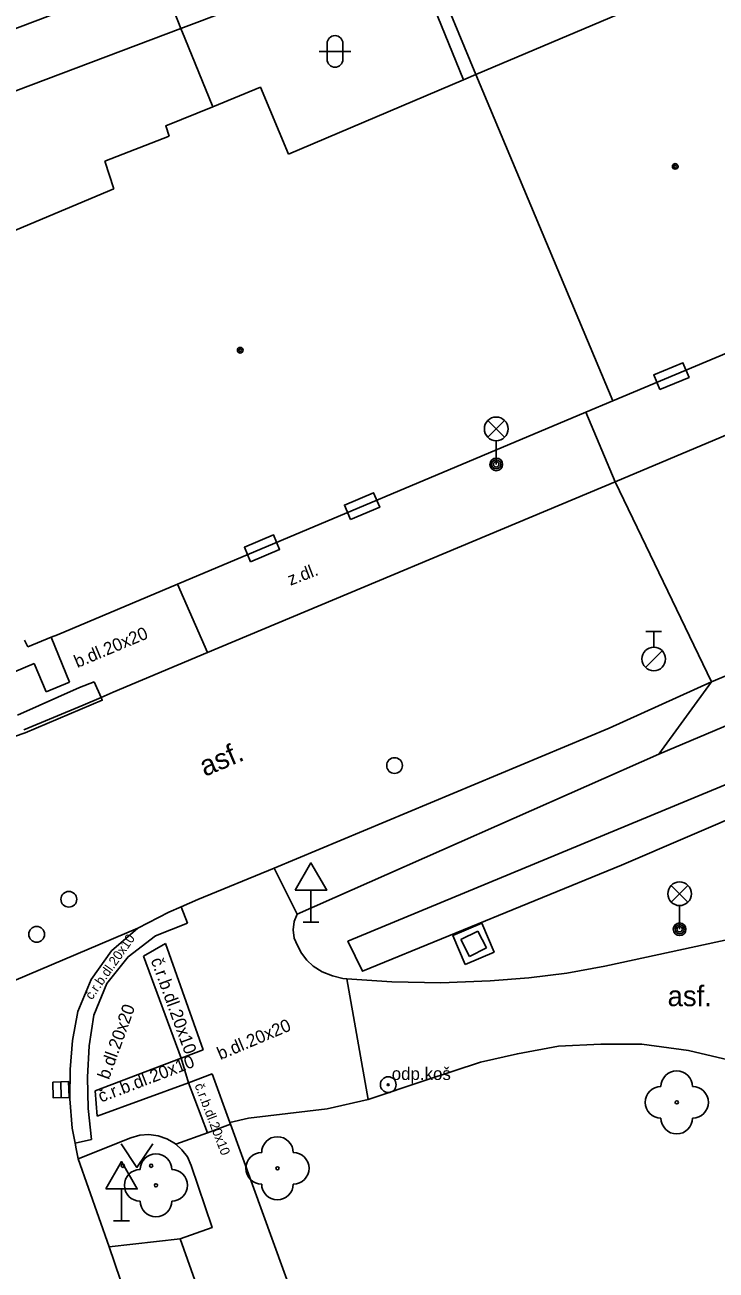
# Model space of a CAD drawing. Extents: x -596229 to -595156, y -1161237 to -1159376.
# Drawn here: x -595884.58 to -595862.68, y -1160746.62 to -1160707.13 of the extents above; entities that cross this region are included whole.
import ezdxf

# ---------------------------------------------------------------- set-up
doc = ezdxf.new("R2010")
doc.units = 0
for name, color, linetype in [('DOP - kresba z DSPS bez souradnic', 7, 'Continuous'), ('DOP - rozhrani ploch obecne', 7, 'Continuous'), ('Level 22', 7, 'Continuous'), ('Level 24', 7, 'Continuous'), ('Level 25', 7, 'Continuous'), ('Level 26', 7, 'Continuous'), ('Level 27', 7, 'Continuous'), ('Level 28', 7, 'Continuous'), ('Level 33', 7, 'Continuous'), ('Level 34', 7, 'Continuous'), ('Level 36', 7, 'Continuous'), ('Level 39', 7, 'Continuous'), ('Specificka linie pasportu komunikaci', 7, 'Continuous'), ('TM - budovy zdene_ betonove - VP', 7, 'Continuous'), ('TM - chodniky - VP', 7, 'Continuous'), ('TM - hranice souvisleho porostu (skupiny stromu_ kere)', 7, 'Continuous'), ('TM - komunikace - VP', 7, 'Continuous'), ('TM - letecke snimky - pomocna linie', 7, 'Continuous'), ('TM - popis povrchu', 7, 'Continuous'), ('TM - poznamka', 7, 'Continuous'), ('TM - rozhrani mezi zpev. plochami mezi sebou - VP', 7, 'Continuous'), ('TM - rozhrani ploch obecne - VP', 7, 'Continuous')]:
    doc.layers.add(name, color=color, linetype=linetype)

msp = doc.modelspace()

# ---------------------------------------------------------------- linework, layer by layer
at = {"layer": 'DOP - kresba z DSPS bez souradnic'}
msp.add_lwpolyline([(-595870.69, -1160708.88), (-595872.45, -1160704.53)], dxfattribs=at)
at = {"layer": 'DOP - rozhrani ploch obecne'}
for points in [[(-595872.45, -1160704.53), (-595879.64, -1160707.25)], [(-595870.3, -1160708.71), (-595871.68, -1160705.36)]]:
    msp.add_lwpolyline(points, dxfattribs=at)
at = {"layer": 'Level 22'}
for centre in [(-595863.93, -1160741.3), (-595876.58, -1160743.39), (-595880.43, -1160743.93)]:
    msp.add_circle(centre, 0.05, dxfattribs=at)
for centre, start, end in [((-595863.93, -1160740.8), 0, 180), ((-595864.43, -1160741.3), 90, 270), ((-595863.43, -1160741.3), 270, 90), ((-595863.93, -1160741.8), 180, 0), ((-595876.58, -1160742.89), 0, 180), ((-595880.43, -1160743.43), 0, 180), ((-595877.08, -1160743.39), 90, 270), ((-595876.08, -1160743.39), 270, 90), ((-595880.93, -1160743.93), 90, 270), ((-595879.93, -1160743.93), 270, 90), ((-595876.58, -1160743.89), 180, 0), ((-595880.43, -1160744.43), 180, 0)]:
    msp.add_arc(centre, 0.5, start, end, dxfattribs=at)
at = {"layer": 'Level 24'}
for points in [[(-595864.464, -1160718.697), (-595863.541, -1160718.311), (-595863.734, -1160717.85), (-595864.657, -1160718.236)], [(-595874.263, -1160722.819), (-595873.342, -1160722.431), (-595873.536, -1160721.97), (-595874.457, -1160722.359)], [(-595877.432, -1160724.158), (-595876.511, -1160723.769), (-595876.705, -1160723.309), (-595877.627, -1160723.697)]]:
    msp.add_lwpolyline(points, close=True, dxfattribs=at)
at = {"layer": 'Level 25'}
for radius in [0.25, 0.0303]:
    msp.add_circle((-595873.07, -1160740.74), radius, dxfattribs=at)
at = {"layer": 'Level 26'}
msp.add_lwpolyline([(-595870.636, -1160736.925), (-595869.715, -1160736.536), (-595870.104, -1160735.615), (-595871.025, -1160736.004)], close=True, dxfattribs=at)
at = {"layer": 'Level 27'}
msp.add_line((-595883.447, -1160740.65), (-595883.433, -1160741.15), dxfattribs=at)
msp.add_lwpolyline([(-595883.697, -1160740.657), (-595883.683, -1160741.157), (-595883.183, -1160741.143), (-595883.197, -1160740.643)], close=True, dxfattribs=at)
at = {"layer": 'Level 28'}
for p, q in [((-595864.91, -1160726.365), (-595864.41, -1160726.365)), ((-595864.66, -1160726.865), (-595864.66, -1160726.365)), ((-595864.918, -1160727.512), (-595864.388, -1160726.982))]:
    msp.add_line(p, q, dxfattribs=at)
for centre, radius in [((-595864.66, -1160727.24), 0.375), ((-595872.87, -1160730.62), 0.25), ((-595883.19, -1160734.86), 0.25), ((-595884.21, -1160735.97), 0.25)]:
    msp.add_circle(centre, radius, dxfattribs=at)
at = {"layer": 'Level 33'}
for p, q in [((-595869.915, -1160720.21), (-595869.385, -1160719.68)), ((-595869.915, -1160719.68), (-595869.385, -1160720.21)), ((-595869.65, -1160720.32), (-595869.65, -1160721.07)), ((-595864.105, -1160734.95), (-595863.575, -1160734.42)), ((-595864.105, -1160734.42), (-595863.575, -1160734.95)), ((-595863.84, -1160735.06), (-595863.84, -1160735.81))]:
    msp.add_line(p, q, dxfattribs=at)
for centre, radius in [((-595869.65, -1160719.945), 0.375), ((-595869.65, -1160721.07), 0.2), ((-595869.65, -1160721.07), 0.145), ((-595869.65, -1160721.07), 0.0876), ((-595863.84, -1160734.685), 0.375), ((-595863.84, -1160735.81), 0.2), ((-595863.84, -1160735.81), 0.145), ((-595863.84, -1160735.81), 0.0876)]:
    msp.add_circle(centre, radius, dxfattribs=at)
at = {"layer": 'Level 34'}
for p, q in [((-595875.52, -1160734.572), (-595875.52, -1160735.59)), ((-595875.77, -1160735.59), (-595875.27, -1160735.59)), ((-595881.52, -1160744.042), (-595881.52, -1160745.06)), ((-595881.77, -1160745.06), (-595881.27, -1160745.06))]:
    msp.add_line(p, q, dxfattribs=at)
for points in [[(-595876.02, -1160734.572), (-595875.02, -1160734.572), (-595875.52, -1160733.706)], [(-595882.02, -1160744.042), (-595881.02, -1160744.042), (-595881.52, -1160743.176)]]:
    msp.add_lwpolyline(points, close=True, dxfattribs=at)
at = {"layer": 'Level 36'}
for p, q in [((-595875.256, -1160707.976), (-595874.256, -1160707.976)), ((-595875.006, -1160707.726), (-595875.006, -1160708.226)), ((-595874.506, -1160707.726), (-595874.506, -1160708.226))]:
    msp.add_line(p, q, dxfattribs=at)
msp.add_lwpolyline([(-595881.53, -1160742.61), (-595881.03, -1160743.36), (-595880.53, -1160742.61)], dxfattribs=at)
for centre in [(-595881.48, -1160743.31), (-595880.581, -1160743.31)]:
    msp.add_circle(centre, 0.05, dxfattribs=at)
for centre, start, end in [((-595874.756, -1160707.726), 0, 180), ((-595874.756, -1160708.226), 180, 0)]:
    msp.add_arc(centre, 0.25, start, end, dxfattribs=at)
at = {"layer": 'Level 39'}
for centre, radius in [((-595863.98, -1160711.62), 0.09), ((-595863.98, -1160711.62), 0.0398), ((-595877.76, -1160717.45), 0.09), ((-595877.76, -1160717.45), 0.0398)]:
    msp.add_circle(centre, radius, dxfattribs=at)
at = {"layer": 'Specificka linie pasportu komunikaci'}
for points in [[(-595865.88, -1160721.62), (-595866.81, -1160719.41)], [(-595862.83, -1160727.97), (-595865.88, -1160721.62)], [(-595864.5, -1160730.26), (-595862.83, -1160727.97)], [(-595881, -1160735.78), (-595895.11, -1160741.77)]]:
    msp.add_lwpolyline(points, dxfattribs=at)
at = {"layer": 'TM - budovy zdene_ betonove - VP'}
for points in [[(-595870.3, -1160708.71), (-595862.35, -1160705.34)], [(-595891.53, -1160711.74), (-595879.64, -1160707.25)], [(-595879.64, -1160707.25), (-595879.51, -1160707.56)], [(-595879.51, -1160707.56), (-595878.63, -1160709.73)], [(-595876.23, -1160711.23), (-595870.69, -1160708.88)], [(-595870.69, -1160708.88), (-595870.3, -1160708.71)], [(-595865.96, -1160719.05), (-595870.3, -1160708.71)], [(-595882.05, -1160711.46), (-595880.01, -1160710.66)], [(-595881.76, -1160712.33), (-595882.05, -1160711.46)], [(-595889.83, -1160715.73), (-595881.76, -1160712.33)], [(-595857.64, -1160715.57), (-595865.96, -1160719.05)], [(-595865.96, -1160719.05), (-595866.81, -1160719.41)], [(-595866.81, -1160719.41), (-595879.75, -1160724.87)], [(-595879.75, -1160724.87), (-595883.55, -1160726.47)], [(-595884.49, -1160726.86), (-595884.59, -1160726.64)], [(-595883.75, -1160726.55), (-595884.49, -1160726.86)], [(-595883.55, -1160726.47), (-595883.75, -1160726.55)]]:
    msp.add_lwpolyline(points, dxfattribs=at)
at = {"layer": 'TM - chodniky - VP'}
for points in [[(-595864.5, -1160730.26), (-595844.58, -1160721.83)], [(-595875.96, -1160735.33), (-595864.5, -1160730.26)], [(-595857.14, -1160734.34), (-595862.15, -1160736.1), (-595866.21, -1160736.98)], [(-595876.08, -1160735.83), (-595876.05, -1160735.57), (-595875.96, -1160735.33)], [(-595875.95, -1160736.33), (-595876.05, -1160736.09), (-595876.08, -1160735.83)], [(-595875.45, -1160736.98), (-595875.65, -1160736.79), (-595875.82, -1160736.57), (-595875.95, -1160736.33)], [(-595874.84, -1160737.29), (-595875.16, -1160737.16), (-595875.45, -1160736.98)], [(-595874.84, -1160737.29), (-595874.51, -1160737.37)], [(-595866.21, -1160736.98), (-595867.41, -1160737.2), (-595868.62, -1160737.35)], [(-595874.51, -1160737.37), (-595874.38, -1160737.38)], [(-595874.38, -1160737.38), (-595872.96, -1160737.48)], [(-595869.84, -1160737.45), (-595871.4, -1160737.51), (-595872.96, -1160737.48)], [(-595869.84, -1160737.45), (-595868.62, -1160737.35)], [(-595870.15, -1160740.02), (-595868.98, -1160739.76), (-595867.68, -1160739.52), (-595866.34, -1160739.45), (-595865.04, -1160739.45), (-595863.56, -1160739.66), (-595862.26, -1160739.96), (-595861.13, -1160740.31), (-595859.93, -1160740.82), (-595858.55, -1160741.47), (-595857.28, -1160742.16), (-595856.19, -1160742.95), (-595854.71, -1160744.18), (-595853.54, -1160745.49)], [(-595871.91, -1160740.61), (-595870.15, -1160740.02)], [(-595871.91, -1160740.61), (-595873.71, -1160741.21)], [(-595873.71, -1160741.21), (-595875.01, -1160741.51), (-595877.5, -1160741.8)], [(-595878.09, -1160741.94), (-595877.5, -1160741.8)], [(-595878.09, -1160741.94), (-595878.07, -1160741.99)], [(-595878.07, -1160741.99), (-595876.02, -1160747.65)], [(-595882.89, -1160743.09), (-595881.22, -1160742.42)], [(-595879.8, -1160742.63), (-595879.84, -1160742.59), (-595880.08, -1160742.46), (-595880.36, -1160742.36), (-595880.65, -1160742.32), (-595880.94, -1160742.34), (-595881.22, -1160742.42)], [(-595879.31, -1160743.3), (-595879.43, -1160743.03), (-595879.61, -1160742.8), (-595879.8, -1160742.63)], [(-595879.31, -1160743.3), (-595878.65, -1160745.27), (-595879.66, -1160745.63)]]:
    msp.add_lwpolyline(points, dxfattribs=at)
at = {"layer": 'TM - hranice souvisleho porostu (skupiny stromu_ kere)'}
msp.add_lwpolyline([(-595857.32, -1160730.18), (-595865.68, -1160733.78), (-595873.89, -1160737.14), (-595874.35, -1160736.19), (-595859.57, -1160730.06), (-595849.95, -1160726.12), (-595844.69, -1160723.89), (-595844.16, -1160724.83), (-595857.32, -1160730.18)], dxfattribs=at)
at = {"layer": 'TM - komunikace - VP'}
for points in [[(-595865.88, -1160721.62), (-595806.64, -1160696.63)], [(-595862.83, -1160727.97), (-595803.11, -1160702.89)], [(-595878.8, -1160727.04), (-595865.88, -1160721.62)], [(-595881.78, -1160728.29), (-595878.8, -1160727.04)], [(-595862.83, -1160727.97), (-595866.07, -1160729.43)], [(-595882.73, -1160728.7), (-595882.17, -1160728.46)], [(-595882.17, -1160728.46), (-595881.78, -1160728.29)], [(-595884.61, -1160729.49), (-595882.73, -1160728.7)], [(-595866.07, -1160729.43), (-595876.68, -1160733.87)], [(-595876.68, -1160733.87), (-595879.1, -1160734.87)], [(-595879.1, -1160734.87), (-595879.63, -1160735.1)], [(-595881, -1160735.78), (-595880.02, -1160735.27)], [(-595879.63, -1160735.1), (-595880.02, -1160735.27)], [(-595882.9, -1160738.42), (-595882.48, -1160737.4), (-595881.84, -1160736.5), (-595881, -1160735.78)], [(-595882.99, -1160742.59), (-595883.08, -1160742.12), (-595883.16, -1160741.19), (-595883.15, -1160740.26), (-595883.07, -1160739.34), (-595882.9, -1160738.42)], [(-595882.89, -1160743.09), (-595882.96, -1160742.77), (-595882.99, -1160742.59)], [(-595882.89, -1160743.09), (-595881.91, -1160745.88)], [(-595881.91, -1160745.88), (-595879.66, -1160745.63)], [(-595879.66, -1160745.63), (-595877.81, -1160750.84)]]:
    msp.add_lwpolyline(points, dxfattribs=at)
at = {"layer": 'TM - letecke snimky - pomocna linie'}
for points in [[(-595894.41, -1160707.47), (-595888.61, -1160704.57), (-595887.34, -1160708.18), (-595880.32, -1160705.52), (-595879.64, -1160707.25)], [(-595876.23, -1160711.23), (-595877.12, -1160709.11), (-595878.63, -1160709.73)], [(-595878.63, -1160709.73), (-595880.12, -1160710.34), (-595880.01, -1160710.66)]]:
    msp.add_lwpolyline(points, dxfattribs=at)
at = {"layer": 'TM - rozhrani mezi zpev. plochami mezi sebou - VP'}
for points in [[(-595879.75, -1160724.87), (-595878.8, -1160727.04)], [(-595883.17, -1160727.98), (-595883.75, -1160726.55)], [(-595887.69, -1160728.82), (-595884.29, -1160727.38)], [(-595884.29, -1160727.38), (-595883.91, -1160728.28)], [(-595884.82, -1160729.02), (-595882.85, -1160728.15)], [(-595883.91, -1160728.28), (-595883.17, -1160727.98)], [(-595882.39, -1160727.97), (-595882.85, -1160728.15)], [(-595882.17, -1160728.46), (-595882.39, -1160727.97)], [(-595884.57, -1160729.58), (-595882.13, -1160728.55), (-595882.17, -1160728.46)], [(-595885.28, -1160729.83), (-595884.57, -1160729.58)], [(-595876.68, -1160733.87), (-595875.96, -1160735.33)], [(-595879.63, -1160735.1), (-595879.43, -1160735.62)], [(-595882.4, -1160738.53), (-595881.98, -1160737.53), (-595881.31, -1160736.68), (-595880.44, -1160736.02), (-595879.43, -1160735.62)], [(-595880.82, -1160736.66), (-595880.13, -1160736.26)], [(-595880.13, -1160736.26), (-595878.93, -1160739.63)], [(-595879.63, -1160739.9), (-595880.82, -1160736.66)], [(-595873.71, -1160741.21), (-595874.38, -1160737.38)], [(-595882.47, -1160742.48), (-595882.58, -1160741.49), (-595882.6, -1160740.5), (-595882.54, -1160739.51), (-595882.4, -1160738.53)], [(-595878.93, -1160739.63), (-595879.63, -1160739.9)], [(-595882.36, -1160740.93), (-595879.63, -1160739.9)], [(-595879.4, -1160740.68), (-595879.63, -1160739.9)], [(-595878.65, -1160740.4), (-595879.4, -1160740.68)], [(-595878.09, -1160741.94), (-595878.65, -1160740.4)], [(-595879.4, -1160740.68), (-595882.29, -1160741.74)], [(-595879.4, -1160740.68), (-595878.8, -1160742.27)], [(-595882.29, -1160741.74), (-595882.36, -1160740.93)], [(-595878.8, -1160742.27), (-595878.07, -1160741.99)], [(-595879.8, -1160742.63), (-595878.8, -1160742.27)], [(-595882.47, -1160742.48), (-595882.99, -1160742.59)], [(-595881.91, -1160745.88), (-595879.82, -1160752.03)]]:
    msp.add_lwpolyline(points, dxfattribs=at)
at = {"layer": 'TM - rozhrani ploch obecne - VP'}
for points in [[(-595870.77, -1160736.14), (-595870.23, -1160735.87)], [(-595870.23, -1160735.87), (-595869.96, -1160736.4)], [(-595870.5, -1160736.67), (-595870.77, -1160736.14)], [(-595869.96, -1160736.4), (-595870.5, -1160736.67)]]:
    msp.add_lwpolyline(points, dxfattribs=at)

# ---------------------------------------------------------------- texts
at = {"layer": 'TM - popis povrchu'}
for s, height, rotation, p in [('z.dl.', 0.4, 20.9091, (-595876.17, -1160724.92)), ('b.dl.20x20', 0.4, 22.7921, (-595882.92, -1160727.53)), ('asf.', 0.65, 23, (-595878.88, -1160730.98)), ('č.r.b.dl.20x10', 0.3, 55, (-595882.46, -1160738.07)), ('č.r.b.dl.20x10', 0.39999, 290, (-595880.6, -1160736.79)), ('b.dl.20x20', 0.4, 70.1474, (-595881.92, -1160740.6)), ('b.dl.20x20', 0.4, 22.7921, (-595878.39, -1160739.96)), ('č.r.b.dl.20x10', 0.39999, 21, (-595882.17, -1160741.31)), ('č.r.b.dl.20x10', 0.3, 291, (-595879.21, -1160740.76))]:
    msp.add_text(s, height=height, rotation=rotation, dxfattribs=at).set_placement(p)
msp.add_text('asf.', height=0.65, dxfattribs=at).set_placement((-595864.22, -1160738.25))
at = {"layer": 'TM - poznamka'}
msp.add_text('odp.koš', height=0.4, dxfattribs=at).set_placement((-595872.96, -1160740.59))

doc.saveas('drawing.dxf')
